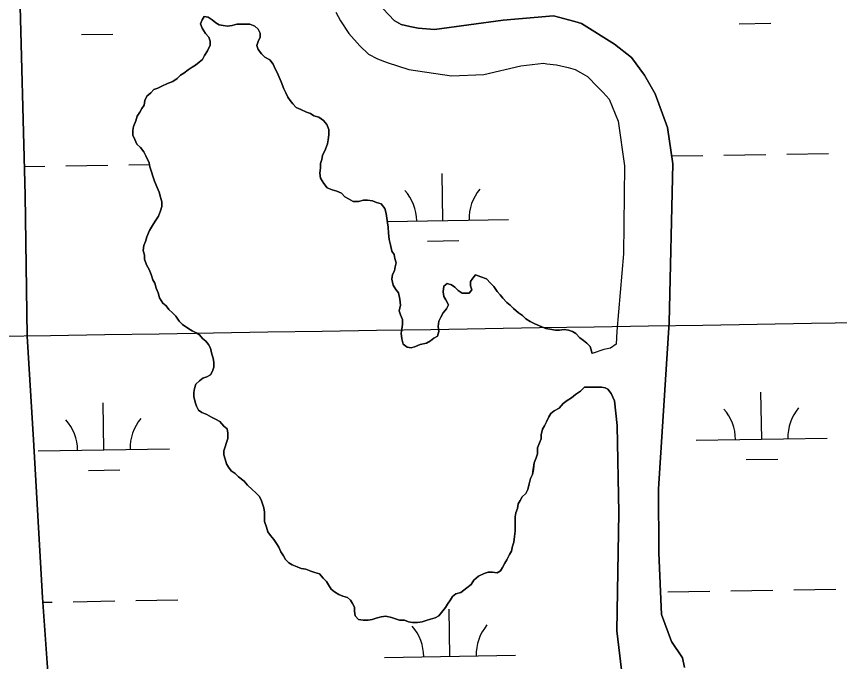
# Model space of a CAD drawing. Extents: x 3855477 to 3893699, y 299188 to 325115.
# Drawn here: x 3862412 to 3863040, y 319565 to 320057 of the extents above; entities that cross this region are included whole.
import ezdxf

# ---------------------------------------------------------------- set-up
doc = ezdxf.new("R2010")
doc.units = 0
for name, color, linetype in [('V-GRID-MAJR', 7, 'Continuous'), ('V-TOPO-SHOR', 7, 'Continuous'), ('V-WETL-SWMP', 7, 'Continuous')]:
    doc.layers.add(name, color=color, linetype=linetype)

msp = doc.modelspace()

# ---------------------------------------------------------------- linework, layer by layer
at = {"layer": 'V-GRID-MAJR'}
msp.add_spline([(3859493.37, 319766.96), (3864801.73, 319851.51), (3870110.07, 319936.83), (3875418.41, 320022.92), (3880726.72, 320109.79), (3886035.03, 320197.43), (3891343.33, 320285.84)], degree=3, dxfattribs=at)
at = {"layer": 'V-TOPO-SHOR'}
msp.add_line((3862851.19, 319799.99), (3862851.18, 319799.98), dxfattribs=at)
for points in [[(3862424.37, 320380.68), (3862414.61, 320332.21), (3862412.22, 320279.48), (3862414.33, 320084.32), (3862418.72, 319920.78), (3862420.25, 319813.18), (3862425.1, 319734.04), (3862431.83, 319613.74), (3862436.74, 319546.2), (3862434.44, 319510.35), (3862435.12, 319441.78), (3862434.53, 319332.07), (3862441.6, 319274.01), (3862448.94, 319264.48), (3862451, 319257.09), (3862448.84, 319247.6), (3862443.06, 319152.69), (3862449.33, 318946.96), (3862452.6, 318770.77)], [(3862655.62, 320060.59), (3862659.25, 320053.77), (3862665.48, 320044.31), (3862673.81, 320034.84), (3862680.58, 320028.52), (3862687.37, 320024.82), (3862694.68, 320022.16), (3862711.41, 320016.83), (3862743.84, 320011.95), (3862768.45, 320012.86), (3862796.76, 320019.51), (3862814.05, 320021.52), (3862816.66, 320020.98), (3862823.99, 320020.41), (3862832.88, 320018.27), (3862838.11, 320016.67), (3862842.28, 320014.56), (3862847.5, 320011.39), (3862855.31, 320003.49), (3862859.48, 319999.28), (3862864.16, 319994.02), (3862870.88, 319977.23), (3862875.93, 319943.17), (3862875.04, 319876.16), (3862870.01, 319817.03), (3862869.44, 319807.08), (3862865.23, 319803.96), (3862859.99, 319802.94), (3862851.19, 319799.99)], [(3862691.79, 320063.15), (3862700.12, 320054.21), (3862705.34, 320051.04), (3862712.13, 320049.43), (3862718.41, 320048.35), (3862730.97, 320047.24), (3862783.36, 320054.28), (3862821.6, 320057.74), (3862837.81, 320053.47), (3862843.04, 320051.87), (3862868.08, 320036.03), (3862881.12, 320026.01), (3862890.99, 320012.34), (3862899.29, 319998.16), (3862908.58, 319972.46), (3862912.61, 319944.69), (3862909.87, 319823.76), (3862901.85, 319696.58), (3862902.11, 319647.89), (3862903.95, 319600.76), (3862911.69, 319580.3), (3862920, 319567.68), (3862921.54, 319560.35)], [(3862513.48, 319893.81), (3862515.06, 319896.41), (3862516.64, 319899.02), (3862518.22, 319901.63), (3862520.33, 319904.75), (3862521.92, 319908.92), (3862522.98, 319912.06), (3862523, 319915.72), (3862521.98, 319919.38), (3862520.95, 319923.04), (3862519.4, 319926.71), (3862517.34, 319931.43), (3862516.31, 319934.57), (3862514.77, 319939.28), (3862513.74, 319942.42), (3862513.23, 319945.57), (3862510.65, 319950.81), (3862509.09, 319953.95), (3862506.5, 319957.1), (3862503.9, 319959.73), (3862502.35, 319963.4), (3862500.8, 319966.54), (3862500.82, 319970.2), (3862501.36, 319973.33), (3862502.95, 319977.51), (3862504.01, 319981.16), (3862506.12, 319984.29), (3862507.7, 319986.89), (3862509.29, 319989.5), (3862509.83, 319993.15), (3862511.42, 319996.28), (3862514.56, 319998.88), (3862516.67, 320001.48), (3862519.81, 320002.51), (3862522.96, 320004.06), (3862527.15, 320006.13), (3862531.34, 320007.67), (3862534.49, 320009.75), (3862537.12, 320012.35), (3862539.74, 320013.9), (3862542.89, 320016.5), (3862546.04, 320018.57), (3862548.66, 320020.13), (3862551.28, 320022.2), (3862553.91, 320024.28), (3862555.49, 320027.41), (3862557.6, 320031.05), (3862559.72, 320035.23), (3862559.73, 320038.36), (3862558.71, 320041.5), (3862556.11, 320044.13), (3862553.52, 320048.33), (3862552.48, 320051.47), (3862553.55, 320054.6), (3862555.13, 320057.21), (3862558.27, 320056.67), (3862561.39, 320054.56), (3862563.99, 320052.45), (3862566.6, 320050.87), (3862569.73, 320050.33), (3862572.86, 320049.79), (3862576.53, 320050.3), (3862580.19, 320051.32), (3862583.33, 320051.3), (3862586.46, 320051.29), (3862590.12, 320051.27), (3862593.77, 320049.68), (3862596.38, 320047.57), (3862597.93, 320044.43), (3862597.91, 320041.29), (3862596.33, 320038.16), (3862595.26, 320035.03), (3862596.29, 320031.89), (3862598.89, 320028.74), (3862601.49, 320026.11), (3862605.14, 320024), (3862607.73, 320020.85), (3862609.28, 320017.19), (3862610.83, 320014.56), (3862612.38, 320010.89), (3862613.93, 320007.23), (3862615.99, 320001.99), (3862617.55, 319998.84), (3862619.1, 319995.7), (3862620.65, 319993.08), (3862622.73, 319990.45), (3862625.33, 319987.83), (3862628.98, 319986.24), (3862633.15, 319984.12), (3862636.28, 319983.06), (3862638.88, 319981.48), (3862642.54, 319980.41), (3862646.18, 319977.78), (3862648.78, 319974.63), (3862650.33, 319970.96), (3862650.31, 319966.78), (3862649.76, 319963.12), (3862649.23, 319959.99), (3862647.63, 319955.82), (3862645.52, 319951.12), (3862644.98, 319947.99)], [(3862644.98, 319947.99), (3862643.91, 319944.86), (3862643.9, 319941.72), (3862643.35, 319937.54), (3862643.85, 319933.88), (3862646.45, 319929.69), (3862649.04, 319926.54), (3862652.69, 319924.95), (3862656.35, 319923.88), (3862660, 319922.29), (3862662.6, 319919.67), (3862665.2, 319918.09), (3862668.85, 319915.97), (3862673.03, 319915.95), (3862676.7, 319916.98), (3862679.83, 319916.96), (3862683.49, 319916.42), (3862686.62, 319915.35), (3862690.27, 319914.29), (3862692.87, 319910.62), (3862693.89, 319906.95), (3862694.4, 319903.29), (3862694.9, 319899.63), (3862695.41, 319896.49), (3862695.9, 319891.78), (3862696.4, 319887.07), (3862697.42, 319882.89), (3862698.44, 319878.18), (3862700, 319875.55), (3862700.5, 319872.41), (3862701.53, 319869.27), (3862700.99, 319866.14), (3862700.45, 319863.01), (3862698.87, 319860.4), (3862698.33, 319856.74), (3862699.35, 319852.04), (3862701.42, 319848.89), (3862703.5, 319846.26), (3862704.52, 319841.55), (3862705.02, 319836.85), (3862703.95, 319832.67), (3862704.98, 319829.53), (3862706.53, 319825.86), (3862706.5, 319822.2), (3862705.96, 319818.54), (3862705.42, 319815.41), (3862705.92, 319811.22), (3862706.95, 319807.04), (3862710.07, 319804.93), (3862713.2, 319804.39), (3862716.35, 319805.42), (3862720.01, 319806.97), (3862724.72, 319807.99), (3862727.87, 319809.54), (3862730.49, 319811.61), (3862733.12, 319813.17), (3862734.18, 319816.82), (3862733.68, 319820.48), (3862734.23, 319824.66), (3862735.81, 319827.79), (3862737.39, 319830.92), (3862740.02, 319834.04), (3862741.61, 319837.17), (3862739.54, 319840.84), (3862737.98, 319843.46), (3862737.48, 319847.12), (3862738.03, 319851.3), (3862740.65, 319853.38), (3862743.78, 319852.32), (3862746.39, 319850.73), (3862748.99, 319848.11), (3862752.11, 319846), (3862757.34, 319845.97), (3862759.44, 319848.57), (3862758.42, 319851.72), (3862758.43, 319854.85), (3862760.02, 319857.46), (3862762.12, 319860.06), (3862766.29, 319858.47), (3862770.47, 319856.88), (3862773.59, 319853.72), (3862776.19, 319851.1), (3862778.78, 319847.42), (3862780.86, 319844.8), (3862782.94, 319842.17), (3862786.05, 319839.02), (3862788.66, 319836.91), (3862791.26, 319834.29), (3862794.9, 319831.13), (3862798.02, 319829.02), (3862800.62, 319826.4), (3862803.75, 319824.29), (3862807.4, 319822.7), (3862811.05, 319821.11), (3862815.74, 319819), (3862818.88, 319818.46), (3862823.06, 319817.91), (3862826.19, 319817.9), (3862829.85, 319818.4), (3862832.99, 319817.86), (3862836.12, 319816.79)], [(3862664.61, 319613.85), (3862660.95, 319614.91), (3862657.82, 319615.98), (3862654.7, 319618.08), (3862652.09, 319620.19), (3862650.02, 319623.34), (3862648.47, 319625.96), (3862645.87, 319628.59), (3862643.27, 319631.74), (3862639.62, 319632.8), (3862636.49, 319633.87), (3862632.84, 319635.45), (3862629.18, 319635.99), (3862626.05, 319637.06), (3862622.4, 319638.65), (3862619.79, 319640.23), (3862617.19, 319642.86), (3862615.64, 319645.48), (3862613.56, 319648.62), (3862612.02, 319652.29), (3862610.46, 319654.91), (3862608.39, 319658.06), (3862605.79, 319661.21), (3862603.71, 319663.84), (3862602.69, 319667.5), (3862601.14, 319671.69), (3862601.17, 319675.87), (3862601.18, 319679.01), (3862600.68, 319682.15), (3862599.65, 319685.29), (3862598.62, 319688.43), (3862597.07, 319691.06), (3862594.47, 319693.69), (3862591.87, 319696.31), (3862588.23, 319699.47), (3862585.63, 319702.62), (3862581.46, 319705.78), (3862578.86, 319708.41), (3862575.74, 319710.51), (3862573.66, 319713.14), (3862572.11, 319715.76), (3862571.08, 319719.42), (3862570.05, 319722.57), (3862570.07, 319725.7), (3862571.13, 319728.84), (3862572.2, 319731.97), (3862573.26, 319735.1), (3862573.28, 319739.28), (3862572.77, 319742.42), (3862570.17, 319744.52), (3862567.06, 319748.2), (3862563.93, 319749.78), (3862560.8, 319751.37), (3862557.15, 319753.48), (3862553.5, 319755.07), (3862550.9, 319756.65), (3862549.34, 319759.79), (3862548.32, 319762.94), (3862547.29, 319767.12), (3862547.31, 319770.26), (3862547.85, 319773.39), (3862548.91, 319776.52), (3862551.54, 319779.12), (3862554.17, 319781.2), (3862557.31, 319782.23), (3862559.93, 319783.78), (3862561.51, 319786.39), (3862562.57, 319789.52), (3862562.59, 319793.18), (3862562.09, 319796.32), (3862561.06, 319799.46), (3862560.04, 319804.17), (3862558.48, 319806.79), (3862556.41, 319809.42), (3862553.8, 319811.52), (3862551.73, 319814.15), (3862549.12, 319815.73), (3862546, 319817.31), (3862543.39, 319818.9), (3862538.7, 319822.06), (3862536.1, 319824.69), (3862533.51, 319828.36), (3862530.91, 319830.99), (3862528.31, 319833.61), (3862526.23, 319836.24), (3862523.63, 319838.35), (3862521.04, 319842.54), (3862520.01, 319846.21), (3862518.47, 319849.87), (3862517.44, 319853.54), (3862515.89, 319856.16), (3862514.86, 319860.35), (3862513.31, 319864.02), (3862511.24, 319867.69), (3862509.7, 319871.88), (3862509.71, 319875.01), (3862508.69, 319878.68), (3862509.23, 319882.33), (3862510.29, 319885.46), (3862511.36, 319889.12), (3862513.48, 319893.81)], [(3862836.12, 319816.79), (3862838.72, 319815.21), (3862841.84, 319812.06), (3862844.44, 319809.96), (3862847.05, 319807.85), (3862849.65, 319805.22), (3862851.19, 319799.99)], [(3862845.3, 319774.4), (3862842.14, 319771.28), (3862838.47, 319768.69), (3862835.32, 319766.09), (3862832.17, 319764.02), (3862829.03, 319761.95), (3862825.87, 319758.3), (3862822.2, 319756.23), (3862819.57, 319754.16), (3862817.99, 319751.55), (3862816.4, 319747.9), (3862814.82, 319744.77), (3862813.24, 319742.17), (3862812.17, 319737.99), (3862812.15, 319734.85), (3862811.09, 319731.72), (3862809.5, 319728.07), (3862809.48, 319723.37), (3862808.41, 319720.24), (3862806.83, 319716.58), (3862806.28, 319711.36), (3862805.73, 319707.7), (3862804.15, 319704.58), (3862803.08, 319700.4), (3862802.01, 319696.22), (3862800.43, 319693.1), (3862797.8, 319690.5), (3862796.22, 319687.89), (3862794.64, 319685.29), (3862794.09, 319681.63), (3862793.03, 319678.5), (3862792.49, 319675.37), (3862792.47, 319671.71), (3862792.45, 319668.05), (3862792.43, 319664.39), (3862791.88, 319660.21), (3862791.34, 319656.03), (3862790.28, 319652.9), (3862789.73, 319649.24), (3862788.15, 319646.64), (3862786.04, 319642.47), (3862784.46, 319639.86), (3862782.87, 319636.73), (3862781.29, 319634.13), (3862778.67, 319632.58), (3862775.01, 319633.12), (3862771.87, 319633.13), (3862768.73, 319632.11), (3862764.54, 319630.04), (3862760.86, 319626.92), (3862758.76, 319623.79), (3862755.6, 319621.2), (3862750.88, 319617.57), (3862747.21, 319616.54), (3862744.59, 319614.46), (3862743.01, 319611.86), (3862740.9, 319608.73), (3862739.32, 319606.13), (3862737.21, 319603.52), (3862734.06, 319599.88), (3862731.44, 319598.33), (3862727.77, 319597.3), (3862724.63, 319596.27), (3862721.49, 319595.25), (3862717.83, 319594.74), (3862714.17, 319594.76), (3862711.03, 319595.3), (3862707.9, 319596.36), (3862704.24, 319596.38), (3862701.11, 319597.45), (3862697.98, 319598.51), (3862693.8, 319599.58), (3862690.14, 319599.07), (3862686.48, 319598.05), (3862683.33, 319597.02), (3862680.2, 319596.51), (3862676.54, 319596.54), (3862672.88, 319597.08), (3862670.28, 319599.71), (3862669.78, 319603.37), (3862669.79, 319606.5), (3862668.24, 319609.12), (3862666.69, 319611.75), (3862664.61, 319613.85)], [(3862875.17, 319545.73), (3862869.85, 319588.27), (3862871.48, 319678.45), (3862870.27, 319744.95), (3862868.27, 319763.8), (3862865.69, 319769.58), (3862863.08, 319772.73), (3862861, 319773.79), (3862858.38, 319774.33), (3862845.3, 319774.4)]]:
    msp.add_lwpolyline(points, dxfattribs=at)
at = {"layer": 'V-WETL-SWMP'}
for p, q in [((3862963.33, 320051.59), (3862987.33, 320051.98)), ((3862461.49, 320043.41), (3862485.49, 320043.8)), ((3862911.73, 319950.73), (3862935.56, 319951.12)), ((3862951.55, 319951.38), (3862983.55, 319951.9)), ((3862999.55, 319952.16), (3863031.54, 319952.68)), ((3862497.71, 319943.99), (3862513.44, 319944.24)), ((3862418.13, 319942.69), (3862433.71, 319942.94)), ((3862449.71, 319943.21), (3862481.71, 319943.73)), ((3862737.27, 319901.45), (3862736.69, 319937.45)), ((3862694.74, 319900.76), (3862787.27, 319902.27)), ((3862725.53, 319885.83), (3862749.52, 319886.22)), ((3862980.5, 319734.58), (3862979.91, 319770.58)), ((3862478.66, 319726.4), (3862478.07, 319762.4)), ((3862930.5, 319733.77), (3863030.49, 319735.4)), ((3862428.66, 319725.59), (3862528.65, 319727.22)), ((3862968.75, 319718.96), (3862992.75, 319719.35)), ((3862466.91, 319710.78), (3862490.91, 319711.17)), ((3862908.98, 319617.97), (3862940.97, 319618.49)), ((3862956.97, 319618.75), (3862988.97, 319619.27)), ((3863004.97, 319619.53), (3863036.96, 319620.05)), ((3862503.12, 319611.36), (3862535.12, 319611.88)), ((3862432.09, 319610.2), (3862439.13, 319610.31)), ((3862455.13, 319610.57), (3862487.13, 319611.1)), ((3862742.69, 319568.82), (3862742.11, 319604.82)), ((3862692.7, 319568.01), (3862792.69, 319569.64))]:
    msp.add_line(p, q, dxfattribs=at)
for points in [[(3862449.33, 318946.96), (3862443.06, 319152.69), (3862448.85, 319247.6), (3862451.01, 319257.09), (3862448.94, 319264.48), (3862441.6, 319274.01), (3862434.53, 319332.07), (3862435.12, 319441.78), (3862434.44, 319510.35), (3862436.74, 319546.2), (3862431.83, 319613.74), (3862425.1, 319734.04), (3862420.25, 319813.18), (3862418.72, 319920.78), (3862414.33, 320084.32), (3862412.22, 320279.48), (3862414.61, 320332.21)], [(3862655.62, 320060.59), (3862659.25, 320053.77), (3862665.48, 320044.31), (3862673.81, 320034.84), (3862680.58, 320028.52), (3862687.37, 320024.82), (3862694.68, 320022.16), (3862711.41, 320016.83), (3862743.84, 320011.95), (3862768.45, 320012.86), (3862796.76, 320019.52), (3862814.05, 320021.52), (3862816.66, 320020.98), (3862823.99, 320020.41), (3862832.88, 320018.27), (3862838.11, 320016.67), (3862842.28, 320014.56), (3862847.5, 320011.39), (3862855.31, 320003.49), (3862859.48, 319999.28), (3862864.16, 319994.02), (3862870.88, 319977.23), (3862875.93, 319943.17), (3862875.04, 319876.16), (3862870.01, 319817.03), (3862869.44, 319807.08), (3862865.23, 319803.96), (3862859.99, 319802.95), (3862851.19, 319799.99), (3862849.65, 319805.22), (3862847.05, 319807.85), (3862844.44, 319809.95), (3862841.84, 319812.06), (3862838.72, 319815.21), (3862836.12, 319816.79), (3862832.99, 319817.86), (3862829.85, 319818.4)], [(3862921.54, 319560.35), (3862920, 319567.68), (3862911.7, 319580.29), (3862903.95, 319600.76), (3862902.11, 319647.89), (3862901.85, 319696.58), (3862909.87, 319823.76), (3862912.61, 319944.69), (3862908.58, 319972.46), (3862899.29, 319998.16), (3862890.99, 320012.34), (3862881.12, 320026.01), (3862868.08, 320036.03), (3862843.04, 320051.87), (3862837.81, 320053.47), (3862821.6, 320057.74), (3862783.36, 320054.28), (3862730.97, 320047.23), (3862718.41, 320048.35), (3862712.13, 320049.43), (3862705.34, 320051.04), (3862700.12, 320054.21), (3862691.79, 320063.15)], [(3862647.63, 319955.82), (3862649.22, 319959.99), (3862649.76, 319963.12), (3862650.31, 319966.78), (3862650.33, 319970.96), (3862648.78, 319974.63), (3862646.18, 319977.78), (3862642.54, 319980.41), (3862638.89, 319981.48), (3862636.28, 319983.06), (3862633.15, 319984.12), (3862628.98, 319986.24), (3862625.33, 319987.83), (3862622.73, 319990.45), (3862620.65, 319993.08), (3862619.1, 319995.7), (3862617.55, 319998.84), (3862615.99, 320001.99), (3862613.93, 320007.23), (3862612.38, 320010.9), (3862610.83, 320014.56), (3862609.28, 320017.18), (3862607.73, 320020.85), (3862605.14, 320024), (3862601.49, 320026.11), (3862598.89, 320028.74), (3862596.29, 320031.89), (3862595.26, 320035.03), (3862596.33, 320038.16), (3862597.91, 320041.29), (3862597.93, 320044.43), (3862596.38, 320047.57), (3862593.77, 320049.68), (3862590.12, 320051.27), (3862586.46, 320051.29), (3862583.33, 320051.3), (3862580.19, 320051.32), (3862576.53, 320050.29), (3862572.86, 320049.79), (3862569.73, 320050.33), (3862566.6, 320050.87), (3862563.99, 320052.45), (3862561.39, 320054.56), (3862558.26, 320056.67), (3862555.13, 320057.21), (3862553.55, 320054.6), (3862552.49, 320051.47), (3862553.52, 320048.33), (3862556.11, 320044.13), (3862558.71, 320041.5), (3862559.73, 320038.36), (3862559.72, 320035.23), (3862557.6, 320031.05), (3862555.49, 320027.41), (3862553.91, 320024.28), (3862551.28, 320022.2), (3862548.66, 320020.13), (3862546.04, 320018.57), (3862542.89, 320016.5), (3862539.74, 320013.9), (3862537.12, 320012.35), (3862534.49, 320009.75), (3862531.34, 320007.67), (3862527.15, 320006.13), (3862522.96, 320004.06), (3862519.81, 320002.51), (3862516.67, 320001.48), (3862514.56, 319998.88), (3862511.41, 319996.28), (3862509.83, 319993.15), (3862509.29, 319989.5), (3862507.7, 319986.89), (3862506.12, 319984.29), (3862504.01, 319981.16), (3862502.95, 319977.51), (3862501.36, 319973.33), (3862500.82, 319970.2), (3862500.8, 319966.54), (3862502.35, 319963.4), (3862503.9, 319959.73), (3862506.5, 319957.1), (3862509.1, 319953.95), (3862510.65, 319950.81), (3862513.23, 319945.56), (3862513.74, 319942.42), (3862514.77, 319939.28), (3862516.31, 319934.57), (3862517.34, 319931.43), (3862519.4, 319926.71), (3862520.95, 319923.04), (3862521.98, 319919.38), (3862523, 319915.72), (3862522.98, 319912.06), (3862521.92, 319908.92), (3862520.33, 319904.75), (3862518.22, 319901.63), (3862516.64, 319899.02), (3862515.06, 319896.42), (3862513.48, 319893.81), (3862511.36, 319889.12), (3862510.29, 319885.46)], [(3862829.85, 319818.4), (3862826.19, 319817.89), (3862823.06, 319817.91), (3862818.88, 319818.46), (3862815.74, 319819), (3862811.05, 319821.11), (3862807.4, 319822.7), (3862803.75, 319824.29), (3862800.62, 319826.4), (3862798.02, 319829.02), (3862794.9, 319831.13), (3862791.25, 319834.29), (3862788.66, 319836.91), (3862786.05, 319839.02), (3862782.93, 319842.17), (3862780.86, 319844.8), (3862778.78, 319847.42), (3862776.19, 319851.1), (3862773.59, 319853.72), (3862770.47, 319856.88), (3862766.29, 319858.47), (3862762.12, 319860.06), (3862760.02, 319857.46), (3862758.43, 319854.85), (3862758.42, 319851.72), (3862759.45, 319848.57), (3862757.34, 319845.97), (3862752.11, 319846), (3862748.99, 319848.11), (3862746.39, 319850.73), (3862743.78, 319852.32), (3862740.65, 319853.38), (3862738.03, 319851.3), (3862737.48, 319847.12), (3862737.98, 319843.46), (3862739.54, 319840.84), (3862741.61, 319837.17), (3862740.02, 319834.04), (3862737.39, 319830.92), (3862735.81, 319827.79), (3862734.22, 319824.66), (3862733.68, 319820.48), (3862734.18, 319816.82), (3862733.12, 319813.17), (3862730.49, 319811.61), (3862727.87, 319809.54), (3862724.73, 319807.99), (3862720.01, 319806.97), (3862716.35, 319805.42), (3862713.21, 319804.39), (3862710.07, 319804.93), (3862706.95, 319807.04), (3862705.92, 319811.22), (3862705.42, 319815.41), (3862705.96, 319818.54), (3862706.5, 319822.2), (3862706.52, 319825.86), (3862704.98, 319829.53), (3862703.95, 319832.67), (3862705.02, 319836.84), (3862704.52, 319841.55), (3862703.5, 319846.26), (3862701.42, 319848.89), (3862699.35, 319852.03), (3862698.33, 319856.74), (3862698.87, 319860.4), (3862700.45, 319863.01), (3862700.99, 319866.14), (3862701.53, 319869.27), (3862700.5, 319872.41), (3862700, 319875.55), (3862698.44, 319878.18), (3862697.42, 319882.89), (3862696.4, 319887.07), (3862695.9, 319891.78), (3862695.41, 319896.49), (3862694.9, 319899.63), (3862694.4, 319903.29), (3862693.89, 319906.95), (3862692.87, 319910.62), (3862690.27, 319914.29), (3862686.62, 319915.35), (3862683.49, 319916.42), (3862679.83, 319916.96), (3862676.7, 319916.98), (3862673.03, 319915.95), (3862668.85, 319915.97), (3862665.2, 319918.08), (3862662.6, 319919.67), (3862660, 319922.29), (3862656.35, 319923.88), (3862652.69, 319924.95), (3862649.04, 319926.54), (3862646.45, 319929.69), (3862643.85, 319933.88), (3862643.35, 319937.54), (3862643.9, 319941.72), (3862643.91, 319944.86), (3862644.98, 319947.99), (3862645.52, 319951.12), (3862647.63, 319955.82)], [(3862510.29, 319885.46), (3862509.23, 319882.33), (3862508.69, 319878.68), (3862509.71, 319875.01), (3862509.7, 319871.88), (3862511.24, 319867.69), (3862513.31, 319864.02), (3862514.86, 319860.35), (3862515.89, 319856.16), (3862517.44, 319853.54), (3862518.47, 319849.87), (3862520.01, 319846.21), (3862521.04, 319842.54), (3862523.63, 319838.35), (3862526.23, 319836.24), (3862528.31, 319833.61), (3862530.91, 319830.99), (3862533.51, 319828.36), (3862536.1, 319824.69), (3862538.7, 319822.06), (3862543.39, 319818.9), (3862546, 319817.31), (3862549.12, 319815.73), (3862551.73, 319814.15), (3862553.81, 319811.52), (3862556.41, 319809.42), (3862558.48, 319806.79), (3862560.04, 319804.17), (3862561.06, 319799.46), (3862562.09, 319796.32), (3862562.59, 319793.18), (3862562.57, 319789.52), (3862561.51, 319786.39), (3862559.93, 319783.78), (3862557.31, 319782.23), (3862554.17, 319781.2), (3862551.54, 319779.12), (3862548.91, 319776.52), (3862547.85, 319773.39), (3862547.31, 319770.26), (3862547.29, 319767.12), (3862548.32, 319762.94), (3862549.34, 319759.79), (3862550.9, 319756.65), (3862553.5, 319755.07), (3862557.15, 319753.48), (3862560.8, 319751.37), (3862563.93, 319749.78), (3862567.06, 319748.2), (3862570.17, 319744.52), (3862572.77, 319742.42), (3862573.28, 319739.28), (3862573.26, 319735.1), (3862572.2, 319731.97), (3862571.13, 319728.84), (3862570.07, 319725.7), (3862570.05, 319722.57), (3862571.08, 319719.42), (3862572.11, 319715.76), (3862573.66, 319713.14), (3862575.74, 319710.51), (3862578.86, 319708.41), (3862581.46, 319705.78), (3862585.63, 319702.62), (3862588.23, 319699.47), (3862591.87, 319696.31), (3862594.47, 319693.68), (3862597.07, 319691.06), (3862598.62, 319688.43), (3862599.65, 319685.29), (3862600.68, 319682.15), (3862601.18, 319679.01), (3862601.17, 319675.88), (3862601.14, 319671.69), (3862602.69, 319667.5), (3862603.71, 319663.84), (3862605.79, 319661.21), (3862608.39, 319658.06), (3862610.46, 319654.91), (3862612.02, 319652.29), (3862613.56, 319648.62), (3862615.64, 319645.48), (3862617.19, 319642.86), (3862619.79, 319640.23), (3862622.4, 319638.65), (3862626.05, 319637.06), (3862629.18, 319635.99), (3862632.84, 319635.45), (3862636.49, 319633.86), (3862639.62, 319632.8), (3862643.27, 319631.74), (3862645.87, 319628.59), (3862648.47, 319625.96), (3862650.02, 319623.34), (3862652.1, 319620.19), (3862654.7, 319618.08), (3862657.82, 319615.98), (3862660.95, 319614.91), (3862664.61, 319613.85), (3862666.69, 319611.75), (3862668.24, 319609.12)], [(3862668.24, 319609.12), (3862669.79, 319606.5), (3862669.78, 319603.37), (3862670.28, 319599.7), (3862672.88, 319597.08), (3862676.54, 319596.53), (3862680.2, 319596.51), (3862683.33, 319597.02), (3862686.48, 319598.05), (3862690.14, 319599.07), (3862693.8, 319599.58), (3862697.98, 319598.51), (3862701.11, 319597.45), (3862704.24, 319596.38), (3862707.9, 319596.36), (3862711.03, 319595.3), (3862714.17, 319594.76), (3862717.82, 319594.74), (3862721.49, 319595.25), (3862724.63, 319596.27), (3862727.77, 319597.3), (3862731.44, 319598.33), (3862734.06, 319599.88), (3862737.21, 319603.53), (3862739.32, 319606.13), (3862740.9, 319608.73), (3862743.01, 319611.86), (3862744.59, 319614.46), (3862747.21, 319616.54), (3862750.88, 319617.57), (3862755.6, 319621.2), (3862758.75, 319623.8), (3862760.86, 319626.92), (3862764.54, 319630.04), (3862768.73, 319632.11), (3862771.87, 319633.14), (3862775.01, 319633.12), (3862778.67, 319632.58), (3862781.29, 319634.13), (3862782.87, 319636.73), (3862784.46, 319639.86), (3862786.04, 319642.47), (3862788.15, 319646.64), (3862789.73, 319649.24), (3862790.28, 319652.9), (3862791.34, 319656.03), (3862791.89, 319660.21), (3862792.43, 319664.39), (3862792.45, 319668.05), (3862792.47, 319671.71), (3862792.49, 319675.37), (3862793.03, 319678.5), (3862794.09, 319681.63), (3862794.63, 319685.29), (3862796.22, 319687.89), (3862797.8, 319690.5), (3862800.43, 319693.1), (3862802.01, 319696.22), (3862803.08, 319700.4), (3862804.15, 319704.58), (3862805.73, 319707.71), (3862806.27, 319711.36), (3862806.83, 319716.59), (3862808.41, 319720.24), (3862809.48, 319723.37), (3862809.5, 319728.07), (3862811.09, 319731.72), (3862812.15, 319734.85), (3862812.17, 319737.99), (3862813.24, 319742.17), (3862814.82, 319744.77), (3862816.4, 319747.9), (3862817.99, 319751.55), (3862819.57, 319754.15), (3862822.2, 319756.23), (3862825.87, 319758.3), (3862829.03, 319761.95), (3862832.17, 319764.02), (3862835.32, 319766.09), (3862838.47, 319768.69), (3862842.15, 319771.28), (3862845.3, 319774.4), (3862858.38, 319774.33), (3862861, 319773.79), (3862863.09, 319772.73), (3862865.69, 319769.58), (3862868.27, 319763.8), (3862870.27, 319744.94), (3862871.48, 319678.45), (3862869.85, 319588.27), (3862875.17, 319545.73)]]:
    msp.add_lwpolyline(points, dxfattribs=at)
for centre, start, end in [((3862792.5, 319902.83), 140.16154, 181.7052), ((3862682.03, 319901.03), 0.16154, 41.7052), ((3862925.25, 319734.16), 0.16154, 41.7052), ((3863035.72, 319735.96), 140.16154, 181.7052), ((3862533.88, 319727.78), 140.16154, 181.7052), ((3862423.41, 319725.98), 0.16154, 41.7052), ((3862797.92, 319570.2), 140.16154, 181.7052), ((3862687.45, 319568.4), 0.16154, 41.7052)]:
    msp.add_arc(centre, 35.25, start, end, dxfattribs=at)

doc.saveas('drawing.dxf')
